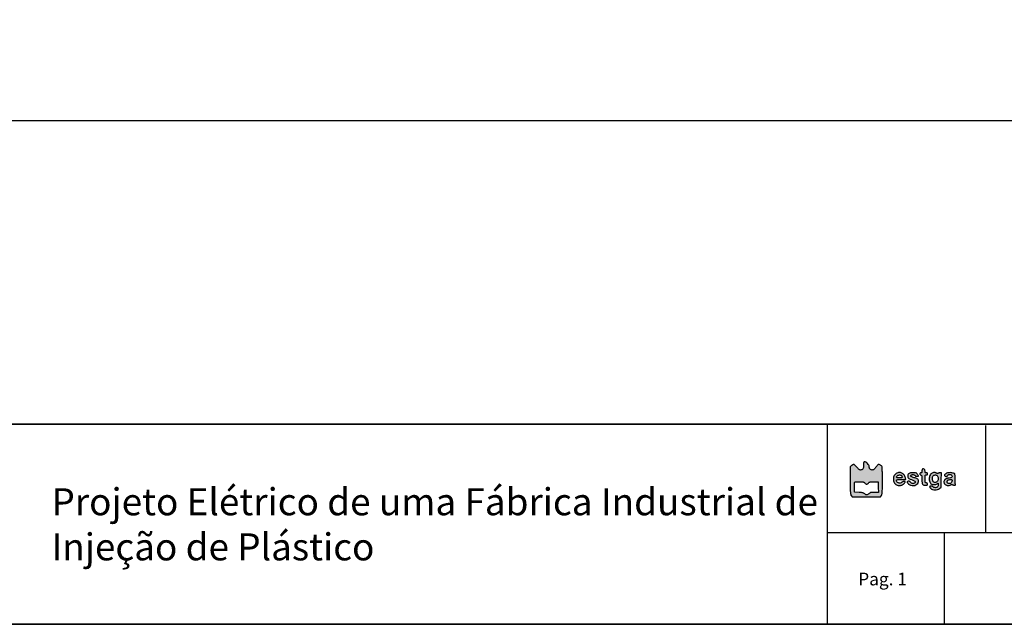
# Model space of a CAD drawing. Header units: millimetres. Extents: x -559 to 10735, y -2326 to 222.
# Tile 477 of 656: x 3831 to 4065, y -2110 to -1967. Entities that reach past the tile are written whole.
import ezdxf

# ---------------------------------------------------------------- set-up
doc = ezdxf.new("R2010")
doc.units = ezdxf.units.MM
doc.header["$LTSCALE"] = 4
for name, color, linetype in [('Extremos da Area Total', 253, 'Continuous'), ('Modelo', 251, 'Continuous'), ('Texto Cabeçalho', 3, 'Continuous')]:
    doc.layers.add(name, color=color, linetype=linetype)

msp = doc.modelspace()

# ---------------------------------------------------------------- hatches: boundary and pattern name
at = {"layer": 'Texto Cabeçalho'}
h = msp.add_hatch(color=256, dxfattribs=at)
h.dxf.hatch_style = 1
h.paths.add_polyline_path([(4033.17, -2073.47, -0.103369), (4032.94, -2073.3, -0.100368), (4032.78, -2073.05, -0.089615), (4032.73, -2072.75, 0.138861), (4032.63, -2072.42, 0.04933), (4032.33, -2072.02, 0.049188), (4031.96, -2071.69, 0.157567), (4031.65, -2071.59, 0.119218), (4031.51, -2071.62, 0.19762), (4031.43, -2071.71, 0.071776), (4031.4, -2071.9, 0.007282), (4031.39, -2072.37, -0.03039), (4031.36, -2072.94, -0.109263), (4031.24, -2073.28, -0.162003), (4031.02, -2073.46, -0.093147), (4030.67, -2073.53, -0.088417), (4030.48, -2073.49, -0.074351), (4030.29, -2073.39, -0.047695), (4030.09, -2073.2, -0.013943), (4029.8, -2072.87, 0.016235), (4029.59, -2072.61, 0.021586), (4029.37, -2072.4, 0.019562), (4029.19, -2072.24, 0.160613), (4029.08, -2072.2, 0.105218), (4028.99, -2072.22, 0.031288), (4028.85, -2072.28, 0.029869), (4028.71, -2072.38, 0.028262), (4028.57, -2072.49), (4028.25, -2072.79), (4028.25, -2076.05, 0.001459), (4028.25, -2078.03, 0.014831), (4028.28, -2078.86, 0.036596), (4028.35, -2079.32, 0.117837), (4028.48, -2079.59), (4028.71, -2079.88), (4032.06, -2079.88), (4035.4, -2079.88), (4035.63, -2079.58, 0.110111), (4035.77, -2079.29, 0.037202), (4035.83, -2078.84, 0.01517), (4035.86, -2078.03, 0.001536), (4035.87, -2076.11, 0.00222), (4035.86, -2074.88, 0.00338), (4035.85, -2073.81, 0.001252), (4035.83, -2072.9, 0.085167), (4035.8, -2072.75, 0.1341), (4035.66, -2072.56, 0.046674), (4035.38, -2072.38, 0.046093), (4035.08, -2072.25, 0.175615), (4034.88, -2072.26, 0.095071), (4034.79, -2072.32, 0.011188), (4034.63, -2072.49, 0.013085), (4034.45, -2072.69, 0.010367), (4034.26, -2072.93, -0.016413), (4034.01, -2073.22, -0.050954), (4033.82, -2073.4, -0.075762), (4033.65, -2073.49, -0.085445), (4033.46, -2073.53, -0.100623)])
h.paths.add_polyline_path([(4033.24, -2076.32, -0.006824), (4033.85, -2076.33), (4034.84, -2076.37), (4034.88, -2077.61), (4034.91, -2078.85), (4033.93, -2078.85, 0.008317), (4033.36, -2078.86, 0.049732), (4033.07, -2078.9, 0.085353), (4032.86, -2078.99, 0.053245), (4032.65, -2079.15, -0.051848), (4032.39, -2079.37, -0.137763), (4032.16, -2079.44, -0.141522), (4031.93, -2079.38, -0.055915), (4031.67, -2079.18, 0.066463), (4031.47, -2079.04, 0.061609), (4031.23, -2078.95, 0.037581), (4030.9, -2078.89, 0.008945), (4030.33, -2078.85), (4029.28, -2078.79), (4029.24, -2077.71, -0.005737), (4029.23, -2077.29, -0.007758), (4029.23, -2076.9, -0.005495), (4029.25, -2076.58, -0.080952), (4029.27, -2076.47, -0.226456), (4029.35, -2076.39, -0.042121), (4029.55, -2076.35, -0.028091), (4029.87, -2076.32, -0.008218), (4030.37, -2076.31, -0.007127), (4030.99, -2076.32, -0.049297), (4031.29, -2076.36, -0.091664), (4031.49, -2076.44, -0.058119), (4031.69, -2076.61, 0.049987), (4031.93, -2076.83, 0.158555), (4032.14, -2076.9, 0.161487), (4032.35, -2076.83, 0.052373), (4032.59, -2076.61, -0.055528), (4032.77, -2076.43, -0.105577), (4032.96, -2076.35, -0.055162)], flags=16)
at = {"layer": 'Texto Cabeçalho', "true_color": 0x000000}
h = msp.add_hatch(color=18, dxfattribs=at)
h.dxf.hatch_style = 1
h.paths.add_polyline_path([(4039.25, -2075.88, -0.113871), (4039.39, -2075.82, -0.04008), (4039.68, -2075.79, -0.005228), (4040.3, -2075.78), (4041.4, -2075.78), (4041.33, -2075.4, 0.048578), (4041.21, -2075.01, 0.065059), (4041.02, -2074.69, 0.068572), (4040.77, -2074.44, 0.062515), (4040.46, -2074.26, 0.023173), (4040.13, -2074.14, 0.080221), (4039.9, -2074.11, 0.075403), (4039.67, -2074.14, 0.018955), (4039.31, -2074.28, 0.076875), (4038.95, -2074.5, 0.080553), (4038.69, -2074.81, 0.076557), (4038.52, -2075.2, 0.060775), (4038.47, -2075.66, 0.052656), (4038.52, -2076.12, 0.074597), (4038.66, -2076.51, 0.080636), (4038.91, -2076.81, 0.074541), (4039.24, -2077.04, 0.034396), (4039.58, -2077.17, 0.065799), (4039.88, -2077.22, 0.069298), (4040.17, -2077.2, 0.042275), (4040.49, -2077.09, 0.054982), (4040.74, -2076.95, 0.036275), (4040.99, -2076.74, 0.034641), (4041.19, -2076.52, 0.160063), (4041.25, -2076.36, 0.390518), (4041.17, -2076.27, 0.056062), (4040.92, -2076.27, 0.050936), (4040.63, -2076.33, 0.117799), (4040.45, -2076.45, -0.16673), (4040.1, -2076.62, -0.120242), (4039.67, -2076.57, -0.124135), (4039.32, -2076.33, -0.18266), (4039.19, -2075.98, -0.238399)])
h.paths.add_polyline_path([(4039.25, -2075.15, -0.091609), (4039.38, -2074.93, -0.108903), (4039.6, -2074.77, -0.078201), (4039.89, -2074.7, -0.081241), (4040.17, -2074.72, -0.13845), (4040.38, -2074.84, -0.062207), (4040.44, -2074.91, -0.039117), (4040.48, -2075, -0.038824), (4040.51, -2075.11, -0.056382), (4040.53, -2075.2, -0.139014), (4040.49, -2075.31, -0.168808), (4040.41, -2075.38, -0.074881), (4040.25, -2075.41, -0.012599), (4039.93, -2075.42, -0.02814), (4039.49, -2075.39, -0.156678), (4039.28, -2075.3, -0.311186)], flags=16)
h.paths.add_polyline_path([(4042.44, -2075.71, 0.01235), (4043.07, -2075.92, -0.055419), (4043.42, -2076.07, -0.154763), (4043.6, -2076.27, -0.239194), (4043.6, -2076.47, -0.128236), (4043.42, -2076.66, -0.132572), (4043.19, -2076.73, -0.077903), (4042.91, -2076.7, -0.080674), (4042.66, -2076.58, -0.168057), (4042.53, -2076.41, 0.202023), (4042.42, -2076.28, 0.079859), (4042.2, -2076.21, 0.076974), (4041.95, -2076.21, 0.15765), (4041.78, -2076.3, 0.332869), (4041.76, -2076.47, 0.066485), (4041.94, -2076.72, 0.056587), (4042.24, -2076.97, 0.072154), (4042.57, -2077.12, 0.083014), (4043.22, -2077.21, 0.097651), (4043.83, -2077.06, 0.116791), (4044.26, -2076.73, 0.163369), (4044.42, -2076.27, 0.072663), (4044.39, -2075.96, 0.122125), (4044.26, -2075.72, 0.102823), (4044.01, -2075.55, 0.04161), (4043.63, -2075.42, -0.012751), (4043.13, -2075.28, -0.042101), (4042.82, -2075.15, -0.07158), (4042.64, -2075.03, -0.207626), (4042.58, -2074.89, -0.255969), (4042.66, -2074.74, -0.085662), (4042.9, -2074.65, -0.073886), (4043.19, -2074.62, -0.10615), (4043.43, -2074.69, -0.026102), (4043.52, -2074.75, -0.033758), (4043.6, -2074.81, -0.049946), (4043.68, -2074.89, 0.44107), (4043.69, -2074.94, 0.040945), (4043.78, -2074.97, 0.036019), (4043.9, -2074.99, 0.022477), (4044.03, -2075, 0.006342), (4044.17, -2074.99, 0.010544), (4044.29, -2074.99, 0.004395), (4044.39, -2074.98, 0.389495), (4044.4, -2074.97, 0.121245), (4044.36, -2074.81, 0.029603), (4044.22, -2074.58, 0.028452), (4044.05, -2074.36, 0.14911), (4043.93, -2074.28, 0.027359), (4043.54, -2074.2, 0.027599), (4043.16, -2074.16, 0.029348), (4042.8, -2074.17, 0.052114), (4042.51, -2074.22, 0.051808), (4042.19, -2074.35, 0.112549), (4041.99, -2074.52, 0.119902), (4041.89, -2074.76, 0.063393), (4041.88, -2075.07, 0.088373), (4041.96, -2075.35, 0.126496), (4042.12, -2075.55, 0.068854)])
h.paths.add_polyline_path([(4045.98, -2074.03, -0.022931), (4045.97, -2073.8, 0.099329), (4045.91, -2073.5, 0.135439), (4045.75, -2073.29, 0.177459), (4045.53, -2073.23, 0.181757), (4045.33, -2073.32, 0.133829), (4045.29, -2073.38, 0.022028), (4045.27, -2073.5, 0.022866), (4045.25, -2073.65, 0.018427), (4045.24, -2073.81, -0.024804), (4045.23, -2074.01, -0.110756), (4045.2, -2074.13, -0.174053), (4045.12, -2074.19, -0.085474), (4045, -2074.21, 0.071854), (4044.9, -2074.22, 0.117651), (4044.82, -2074.27, 0.122574), (4044.78, -2074.34, 0.082072), (4044.76, -2074.44, 0.097504), (4044.78, -2074.53, 0.076301), (4044.83, -2074.62, 0.074004), (4044.91, -2074.69, 0.081717), (4045, -2074.73, -0.145612), (4045.13, -2074.81, -0.130186), (4045.21, -2074.95, -0.049038), (4045.24, -2075.21, -0.005703), (4045.24, -2075.82, 0.014049), (4045.27, -2076.54, 0.10478), (4045.35, -2076.87, 0.190915), (4045.55, -2077.04, 0.068962), (4045.91, -2077.11, 0.011052), (4046.29, -2077.13, 0.089181), (4046.46, -2077.1, 0.209026), (4046.55, -2077.03, 0.103767), (4046.58, -2076.88, 0.102549), (4046.55, -2076.78, 0.09348), (4046.5, -2076.7, 0.080963), (4046.4, -2076.63, 0.055091), (4046.27, -2076.58, -0.085661), (4046.1, -2076.5, -0.172689), (4046.01, -2076.39, -0.068807), (4045.98, -2076.16, -0.006072), (4045.97, -2075.6, -0.005), (4045.98, -2075.01, -0.07577), (4046.01, -2074.81, -0.227977), (4046.1, -2074.72, -0.088152), (4046.27, -2074.69, 0.044917), (4046.42, -2074.68, 0.124433), (4046.51, -2074.64, 0.149479), (4046.56, -2074.56, 0.07578), (4046.58, -2074.45, 0.07578), (4046.56, -2074.34, 0.149479), (4046.51, -2074.26, 0.124433), (4046.42, -2074.22, 0.044917), (4046.27, -2074.21, -0.050044), (4046.11, -2074.19, -0.186049), (4046.02, -2074.14, -0.136666)])
h.paths.add_polyline_path([(4049.86, -2074.21), (4049.5, -2074.21, 0.033181), (4049.36, -2074.22, 0.043568), (4049.23, -2074.25, 0.050115), (4049.14, -2074.29, 0.187636), (4049.09, -2074.34, -0.247449), (4049.05, -2074.38, -0.10686), (4048.97, -2074.38, -0.060386), (4048.85, -2074.35, -0.023082), (4048.69, -2074.28, 0.019444), (4048.43, -2074.16, 0.077502), (4048.26, -2074.11, 0.074546), (4048.09, -2074.12, 0.017156), (4047.8, -2074.19, 0.196809), (4047.25, -2074.62, 0.106383), (4046.98, -2075.45, 0.105474), (4047.08, -2076.33, 0.191241), (4047.54, -2076.87, 0.085158), (4047.83, -2076.97, 0.050096), (4048.21, -2076.99, 0.050301), (4048.57, -2076.93, 0.090587), (4048.85, -2076.8, -0.012552), (4049.02, -2076.69, -0.257457), (4049.08, -2076.69, -0.273567), (4049.11, -2076.74, -0.013884), (4049.12, -2076.93, -0.05592), (4049.08, -2077.28, -0.118454), (4048.96, -2077.53, -0.135537), (4048.75, -2077.67, -0.084417), (4048.46, -2077.72, -0.04037), (4048.3, -2077.7, -0.038681), (4048.13, -2077.66, -0.041248), (4047.99, -2077.61, -0.099612), (4047.91, -2077.54, 0.147033), (4047.72, -2077.41, 0.057385), (4047.42, -2077.36, 0.064117), (4047.15, -2077.38, 0.359237), (4047.06, -2077.48, 0.130215), (4047.08, -2077.55, 0.023416), (4047.15, -2077.66, 0.023868), (4047.24, -2077.78, 0.019589), (4047.36, -2077.91, 0.128655), (4047.76, -2078.14, 0.067817), (4048.35, -2078.22, 0.066219), (4048.95, -2078.15, 0.103511), (4049.42, -2077.91), (4049.78, -2077.62), (4049.82, -2075.91)])
h.paths.add_polyline_path([(4049.08, -2075.28, -0.078162), (4049.11, -2075.65, -0.08106), (4049.03, -2076, -0.110055), (4048.85, -2076.26, -0.05576), (4048.63, -2076.43, -0.113803), (4048.42, -2076.49, -0.118156), (4048.21, -2076.46, -0.06293), (4047.98, -2076.33, -0.1635), (4047.79, -2076.05, -0.06554), (4047.72, -2075.59, -0.065846), (4047.78, -2075.13, -0.17401), (4047.96, -2074.86, -0.081368), (4048.22, -2074.73, -0.102035), (4048.49, -2074.7, -0.109501), (4048.74, -2074.78, -0.106286), (4048.93, -2074.96, -0.089684)], flags=16)
h.paths.add_polyline_path([(4053.1, -2074.97, 0.036016), (4053.07, -2074.65, 0.07733), (4053.01, -2074.46, 0.153756), (4052.9, -2074.35, 0.069667), (4052.58, -2074.24, 0.029511), (4052.14, -2074.17, 0.029541), (4051.68, -2074.16, 0.051631), (4051.3, -2074.21, 0.085642), (4050.87, -2074.4, 0.13911), (4050.61, -2074.7, 0.300432), (4050.64, -2074.94, 0.213781), (4050.9, -2075.06, 0.056561), (4051.05, -2075.04, 0.059268), (4051.19, -2074.99, 0.06217), (4051.3, -2074.91, 0.075491), (4051.39, -2074.81, -0.163422), (4051.64, -2074.61, -0.138242), (4051.98, -2074.58, -0.151603), (4052.27, -2074.73, -0.198567), (4052.38, -2075, -0.109936), (4052.34, -2075.19, -0.167168), (4052.23, -2075.3, -0.0704), (4051.99, -2075.39, -0.008633), (4051.43, -2075.48, 0.031451), (4051.21, -2075.53, 0.027553), (4050.99, -2075.61, 0.028543), (4050.8, -2075.7, 0.070294), (4050.68, -2075.79, 0.107636), (4050.5, -2076.07, 0.108361), (4050.45, -2076.4, 0.106663), (4050.55, -2076.72, 0.101341), (4050.77, -2076.98, 0.072013), (4051.06, -2077.15, 0.083264), (4051.38, -2077.22, 0.077928), (4051.72, -2077.19, 0.054111), (4052.08, -2077.04, -0.023082), (4052.24, -2076.97, -0.060386), (4052.36, -2076.94, -0.10686), (4052.44, -2076.94, -0.247449), (4052.48, -2076.98, 0.188788), (4052.52, -2077.03, 0.049671), (4052.62, -2077.08, 0.043241), (4052.75, -2077.1, 0.032838), (4052.89, -2077.11, 0.022226), (4053.07, -2077.1, 0.123286), (4053.16, -2077.07, 0.241912), (4053.2, -2077.01, 0.102416), (4053.18, -2076.92, -0.071957), (4053.15, -2076.79, -0.005942), (4053.13, -2076.45, -0.007853), (4053.12, -2076.04, -0.005973), (4053.11, -2075.59, 0.006065)])
h.paths.add_polyline_path([(4052.32, -2075.84, -0.172242), (4052.37, -2075.92, -0.047364), (4052.38, -2076.08, -0.096839), (4052.33, -2076.33, -0.097339), (4052.19, -2076.55, -0.098406), (4051.98, -2076.7, -0.101383), (4051.72, -2076.75, -0.098385), (4051.49, -2076.7, -0.121124), (4051.31, -2076.57, -0.129792), (4051.22, -2076.38, -0.122461), (4051.23, -2076.16, -0.103308), (4051.32, -2076, -0.109403), (4051.47, -2075.89, -0.071406), (4051.69, -2075.83, -0.022133), (4052.05, -2075.8, -0.034533), (4052.23, -2075.8, -0.151976)], flags=16)

# ---------------------------------------------------------------- linework, layer by layer
at = {"layer": 'Extremos da Area Total'}
msp.add_lwpolyline([(3685.39, -1862.34), (3685.39, -1845.41), (4188.19, -1845.41), (4188.19, -1990.69), (3685.39, -1990.69), (3685.39, -1865.19)], dxfattribs=at)
at = {"layer": 'Modelo'}
for p, q in [((4022.8, -2062.67), (4022.8, -2110.12)), ((4060.4, -2088.37), (4060.4, -2062.99)), ((4022.8, -2088.37), (4208.67, -2088.37)), ((4050.49, -2088.37), (4050.49, -2110.12))]:
    msp.add_line(p, q, dxfattribs=at)
for points in [[(4208.67, -2110.12), (3664.91, -2110.12), (3664.91, -1738.39), (4208.67, -1738.39)], [(3664.91, -2062.67), (4208.67, -2062.67), (4208.67, -2110.12), (3664.91, -2110.12)], [(4208.67, -2062.67), (3664.91, -2062.67), (3664.91, -2110.12), (4208.67, -2110.12)], [(3815.19, -2062.67), (4022.8, -2062.67), (4022.8, -2110.12), (3815.19, -2110.12)]]:
    msp.add_lwpolyline(points, close=True, dxfattribs=at)
at = {"layer": 'Texto Cabeçalho'}
for points in [[(4031.39, -2072.37, -0.03039), (4031.36, -2072.94, -0.109263), (4031.24, -2073.28, -0.162002), (4031.02, -2073.46, -0.093148), (4030.67, -2073.53, -0.088414), (4030.48, -2073.49, -0.074352), (4030.29, -2073.39, -0.047695), (4030.09, -2073.2, -0.013943), (4029.8, -2072.87, 0.016236), (4029.59, -2072.61, 0.021587), (4029.37, -2072.4, 0.01956), (4029.19, -2072.24, 0.160613), (4029.08, -2072.2, 0.105217), (4028.99, -2072.22, 0.031287), (4028.85, -2072.28, 0.02987), (4028.71, -2072.38, 0.028262), (4028.57, -2072.49), (4028.25, -2072.79), (4028.25, -2076.05, 0.001459), (4028.25, -2078.03, 0.014831), (4028.28, -2078.86, 0.036596), (4028.35, -2079.32, 0.117837), (4028.48, -2079.59), (4028.71, -2079.88), (4032.06, -2079.88), (4035.4, -2079.88), (4035.63, -2079.58, 0.110111), (4035.77, -2079.29, 0.037202), (4035.83, -2078.84, 0.01517), (4035.86, -2078.03, 0.001536), (4035.87, -2076.11, 0.00222), (4035.86, -2074.88, 0.00338), (4035.85, -2073.81, 0.001252), (4035.83, -2072.9, 0.085167), (4035.8, -2072.75, 0.1341), (4035.66, -2072.56, 0.046674), (4035.38, -2072.38, 0.046093), (4035.08, -2072.25, 0.175615), (4034.88, -2072.26, 0.095071), (4034.79, -2072.32, 0.011196), (4034.63, -2072.49, 0.013078), (4034.45, -2072.69, 0.010367), (4034.26, -2072.93, -0.016413), (4034.01, -2073.22, -0.050954), (4033.82, -2073.4, -0.075762), (4033.65, -2073.49, -0.085443), (4033.46, -2073.53, -0.100625), (4033.17, -2073.47, -0.103356), (4032.94, -2073.3, -0.100381), (4032.78, -2073.05, -0.089614), (4032.73, -2072.75, 0.13886), (4032.63, -2072.42, 0.04933), (4032.33, -2072.02, 0.049188), (4031.96, -2071.69, 0.157567), (4031.65, -2071.59, 0.119219), (4031.51, -2071.62, 0.197619), (4031.43, -2071.71, 0.071776), (4031.4, -2071.9, 0.007282)], [(4031.69, -2076.61, 0.049987), (4031.93, -2076.83, 0.158555), (4032.14, -2076.9, 0.161487), (4032.35, -2076.83, 0.052373), (4032.59, -2076.61, -0.055528), (4032.77, -2076.43, -0.105578), (4032.96, -2076.35, -0.055162), (4033.24, -2076.32, -0.006824), (4033.85, -2076.33), (4034.84, -2076.37), (4034.88, -2077.61), (4034.91, -2078.85), (4033.93, -2078.85, 0.008317), (4033.36, -2078.86, 0.049732), (4033.07, -2078.9, 0.085354), (4032.86, -2078.99, 0.053245), (4032.65, -2079.15, -0.051848), (4032.39, -2079.37, -0.137763), (4032.16, -2079.44, -0.141522), (4031.93, -2079.38, -0.055915), (4031.67, -2079.18, 0.066463), (4031.47, -2079.04, 0.061609), (4031.23, -2078.95, 0.037581), (4030.9, -2078.89, 0.008945), (4030.33, -2078.85), (4029.28, -2078.79), (4029.24, -2077.71, -0.005737), (4029.23, -2077.29, -0.007759), (4029.23, -2076.9, -0.005495), (4029.25, -2076.58, -0.080952), (4029.27, -2076.47, -0.226456), (4029.35, -2076.39, -0.042121), (4029.55, -2076.35, -0.028091), (4029.87, -2076.32, -0.008218), (4030.37, -2076.31, -0.007127), (4030.99, -2076.32, -0.049297), (4031.29, -2076.36, -0.091664), (4031.49, -2076.44, -0.058119)]]:
    msp.add_lwpolyline(points, format="xyb", close=True, dxfattribs=at)
at = {"layer": 'Texto Cabeçalho', "color": 18, "true_color": 0x000000}
for points in [[(4039.31, -2074.28, 0.076875), (4038.95, -2074.5, 0.080556), (4038.69, -2074.81, 0.076556), (4038.52, -2075.2, 0.060774), (4038.47, -2075.66, 0.052657), (4038.52, -2076.12, 0.074597), (4038.66, -2076.51, 0.080632), (4038.91, -2076.81, 0.074544), (4039.24, -2077.04, 0.034396), (4039.58, -2077.17, 0.065799), (4039.88, -2077.22, 0.069299), (4040.17, -2077.2, 0.042275), (4040.49, -2077.09, 0.054984), (4040.74, -2076.95, 0.036273), (4040.99, -2076.74, 0.034643), (4041.19, -2076.52, 0.160063), (4041.25, -2076.36, 0.390517), (4041.17, -2076.27, 0.056063), (4040.92, -2076.27, 0.050935), (4040.63, -2076.33, 0.117799), (4040.45, -2076.45, -0.166731), (4040.1, -2076.62, -0.120236), (4039.67, -2076.57, -0.12414), (4039.32, -2076.33, -0.18266), (4039.19, -2075.98, -0.238398), (4039.25, -2075.88, -0.113871), (4039.39, -2075.82, -0.04008), (4039.68, -2075.79, -0.005228), (4040.3, -2075.78), (4041.4, -2075.78), (4041.33, -2075.4, 0.048578), (4041.21, -2075.01, 0.065057), (4041.02, -2074.69, 0.068575), (4040.77, -2074.44, 0.062514), (4040.46, -2074.26, 0.023173), (4040.13, -2074.14, 0.08022), (4039.9, -2074.11, 0.075404), (4039.67, -2074.14, 0.018955)], [(4040.38, -2074.84, -0.062206), (4040.44, -2074.91, -0.039117), (4040.48, -2075, -0.038823), (4040.51, -2075.11, -0.056383), (4040.53, -2075.2, -0.139013), (4040.49, -2075.31, -0.168809), (4040.41, -2075.38, -0.074881), (4040.25, -2075.41, -0.012599), (4039.93, -2075.42, -0.028141), (4039.49, -2075.39, -0.156678), (4039.28, -2075.3, -0.311186), (4039.25, -2075.15, -0.09161), (4039.38, -2074.93, -0.108903), (4039.6, -2074.77, -0.078199), (4039.89, -2074.7, -0.081243), (4040.17, -2074.72, -0.138452)], [(4042.51, -2074.22, 0.051806), (4042.19, -2074.35, 0.112553), (4041.99, -2074.52, 0.119897), (4041.89, -2074.76, 0.063394), (4041.88, -2075.07, 0.088372), (4041.96, -2075.35, 0.126496), (4042.12, -2075.55, 0.068854), (4042.44, -2075.71, 0.01235), (4043.07, -2075.92, -0.055419), (4043.42, -2076.07, -0.154763), (4043.6, -2076.27, -0.239194), (4043.6, -2076.47, -0.128234), (4043.42, -2076.66, -0.132575), (4043.19, -2076.73, -0.077903), (4042.91, -2076.7, -0.080674), (4042.66, -2076.58, -0.168057), (4042.53, -2076.41, 0.202023), (4042.42, -2076.28, 0.079858), (4042.2, -2076.21, 0.076975), (4041.95, -2076.21, 0.15765), (4041.78, -2076.3, 0.332868), (4041.76, -2076.47, 0.066484), (4041.94, -2076.72, 0.056587), (4042.24, -2076.97, 0.072154), (4042.57, -2077.12, 0.083015), (4043.22, -2077.21, 0.09765), (4043.83, -2077.06, 0.11679), (4044.26, -2076.73, 0.163367), (4044.42, -2076.27, 0.072664), (4044.39, -2075.96, 0.122124), (4044.26, -2075.72, 0.102824), (4044.01, -2075.55, 0.04161), (4043.63, -2075.42, -0.012751), (4043.13, -2075.28, -0.042101), (4042.82, -2075.15, -0.07158), (4042.64, -2075.03, -0.207626), (4042.58, -2074.89, -0.255969), (4042.66, -2074.74, -0.085662), (4042.9, -2074.65, -0.073885), (4043.19, -2074.62, -0.106152), (4043.43, -2074.69, -0.026101), (4043.52, -2074.75, -0.03376), (4043.6, -2074.81, -0.035864), (4043.66, -2074.87, -0.175941), (4043.67, -2074.91, 0.30201), (4043.69, -2074.94, 0.040944), (4043.78, -2074.97, 0.03602), (4043.9, -2074.99, 0.022477), (4044.03, -2075, 0.006342), (4044.17, -2074.99, 0.010545), (4044.29, -2074.99, 0.004395), (4044.39, -2074.98, 0.389495), (4044.4, -2074.97, 0.121245), (4044.36, -2074.81, 0.029611), (4044.22, -2074.58, 0.028445), (4044.05, -2074.36, 0.149111), (4043.93, -2074.28, 0.027359), (4043.54, -2074.2, 0.027599), (4043.16, -2074.16, 0.029348), (4042.8, -2074.17, 0.052116)], [(4045.33, -2073.32, 0.13383), (4045.29, -2073.38, 0.022027), (4045.27, -2073.5, 0.022866), (4045.25, -2073.65, 0.018427), (4045.24, -2073.81, -0.024804), (4045.23, -2074.01, -0.110756), (4045.2, -2074.13, -0.174054), (4045.12, -2074.19, -0.085474), (4045, -2074.21, 0.071854), (4044.9, -2074.22, 0.117651), (4044.82, -2074.27, 0.122573), (4044.78, -2074.34, 0.082074), (4044.76, -2074.44, 0.097502), (4044.78, -2074.53, 0.076311), (4044.83, -2074.62, 0.073995), (4044.91, -2074.69, 0.081717), (4045, -2074.73, -0.145614), (4045.13, -2074.81, -0.130184), (4045.21, -2074.95, -0.049038), (4045.24, -2075.21, -0.005703), (4045.24, -2075.82, 0.014049), (4045.27, -2076.54, 0.10478), (4045.35, -2076.87, 0.190915), (4045.55, -2077.04, 0.068962), (4045.91, -2077.11, 0.011052), (4046.29, -2077.13, 0.089181), (4046.46, -2077.1, 0.209026), (4046.55, -2077.03, 0.103767), (4046.58, -2076.88, 0.102549), (4046.55, -2076.78, 0.09348), (4046.5, -2076.7, 0.080962), (4046.4, -2076.63, 0.055092), (4046.27, -2076.58, -0.085661), (4046.1, -2076.5, -0.172688), (4046.01, -2076.39, -0.068807), (4045.98, -2076.16, -0.006069), (4045.97, -2075.6, -0.005003), (4045.98, -2075.01, -0.07577), (4046.01, -2074.81, -0.227976), (4046.1, -2074.72, -0.088152), (4046.27, -2074.69, 0.044917), (4046.42, -2074.68, 0.124434), (4046.51, -2074.64, 0.149477), (4046.56, -2074.56, 0.07578), (4046.58, -2074.45, 0.07578), (4046.56, -2074.34, 0.149477), (4046.51, -2074.26, 0.124434), (4046.42, -2074.22, 0.044917), (4046.27, -2074.21, -0.050044), (4046.11, -2074.19, -0.186049), (4046.02, -2074.14, -0.136666), (4045.98, -2074.03, -0.022931), (4045.97, -2073.8, 0.099329), (4045.91, -2073.5, 0.135439), (4045.75, -2073.29, 0.177459), (4045.53, -2073.23, 0.181757)], [(4047.8, -2074.19, 0.196809), (4047.25, -2074.62, 0.106383), (4046.98, -2075.45, 0.105474), (4047.08, -2076.33, 0.191244), (4047.54, -2076.87, 0.085154), (4047.83, -2076.97, 0.050096), (4048.21, -2076.99, 0.050301), (4048.57, -2076.93, 0.090587), (4048.85, -2076.8, -0.012552), (4049.02, -2076.69, -0.257457), (4049.08, -2076.69, -0.273567), (4049.11, -2076.74, -0.013884), (4049.12, -2076.93, -0.05592), (4049.08, -2077.28, -0.118454), (4048.96, -2077.53, -0.135536), (4048.75, -2077.67, -0.084417), (4048.46, -2077.72, -0.040357), (4048.3, -2077.7, -0.038692), (4048.13, -2077.66, -0.041249), (4047.99, -2077.61, -0.099612), (4047.91, -2077.54, 0.147033), (4047.72, -2077.41, 0.057383), (4047.42, -2077.36, 0.064119), (4047.15, -2077.38, 0.359236), (4047.06, -2077.48, 0.130216), (4047.08, -2077.55, 0.023416), (4047.15, -2077.66, 0.023867), (4047.24, -2077.78, 0.01959), (4047.36, -2077.91, 0.128655), (4047.76, -2078.14, 0.067817), (4048.35, -2078.22, 0.066219), (4048.95, -2078.15, 0.103511), (4049.42, -2077.91), (4049.78, -2077.62), (4049.82, -2075.91), (4049.86, -2074.21), (4049.5, -2074.21, 0.033181), (4049.36, -2074.22, 0.043567), (4049.23, -2074.25, 0.050115), (4049.14, -2074.29, 0.187636), (4049.09, -2074.34, -0.24745), (4049.05, -2074.38, -0.106859), (4048.97, -2074.38, -0.060386), (4048.85, -2074.35, -0.023082), (4048.69, -2074.28, 0.019444), (4048.43, -2074.16, 0.077509), (4048.26, -2074.11, 0.07454), (4048.09, -2074.12, 0.017156)], [(4048.93, -2074.96, -0.089685), (4049.08, -2075.28, -0.078159), (4049.11, -2075.65, -0.081063), (4049.03, -2076, -0.110055), (4048.85, -2076.26, -0.05576), (4048.63, -2076.43, -0.113798), (4048.42, -2076.49, -0.118162), (4048.21, -2076.46, -0.06293), (4047.98, -2076.33, -0.1635), (4047.79, -2076.05, -0.06554), (4047.72, -2075.59, -0.065846), (4047.78, -2075.13, -0.174009), (4047.96, -2074.86, -0.081369), (4048.22, -2074.73, -0.102035), (4048.49, -2074.7, -0.1095), (4048.74, -2074.78, -0.106285)], [(4051.3, -2074.21, 0.085643), (4050.87, -2074.4, 0.139111), (4050.61, -2074.7, 0.30043), (4050.64, -2074.94, 0.213781), (4050.9, -2075.06, 0.056559), (4051.05, -2075.04, 0.059271), (4051.19, -2074.99, 0.062169), (4051.3, -2074.91, 0.075491), (4051.39, -2074.81, -0.163421), (4051.64, -2074.61, -0.138241), (4051.98, -2074.58, -0.151604), (4052.27, -2074.73, -0.198569), (4052.38, -2075, -0.109935), (4052.34, -2075.19, -0.167168), (4052.23, -2075.3, -0.0704), (4051.99, -2075.39, -0.008633), (4051.43, -2075.48, 0.031451), (4051.21, -2075.53, 0.027552), (4050.99, -2075.61, 0.028544), (4050.8, -2075.7, 0.070293), (4050.68, -2075.79, 0.107636), (4050.5, -2076.07, 0.108364), (4050.45, -2076.4, 0.106657), (4050.55, -2076.72, 0.101343), (4050.77, -2076.98, 0.072013), (4051.06, -2077.15, 0.083267), (4051.38, -2077.22, 0.077925), (4051.72, -2077.19, 0.054111), (4052.08, -2077.04, -0.023082), (4052.24, -2076.97, -0.060386), (4052.36, -2076.94, -0.106859), (4052.44, -2076.94, -0.24745), (4052.48, -2076.98, 0.188788), (4052.52, -2077.03, 0.049672), (4052.62, -2077.08, 0.043241), (4052.75, -2077.1, 0.032837), (4052.89, -2077.11, 0.022226), (4053.07, -2077.1, 0.123286), (4053.16, -2077.07, 0.241912), (4053.2, -2077.01, 0.102416), (4053.18, -2076.92, -0.071957), (4053.15, -2076.79, -0.005943), (4053.13, -2076.45, -0.007853), (4053.12, -2076.04, -0.005973), (4053.11, -2075.59, 0.006065), (4053.1, -2074.97, 0.036016), (4053.07, -2074.65, 0.07733), (4053.01, -2074.46, 0.153756), (4052.9, -2074.35, 0.069667), (4052.58, -2074.24, 0.029521), (4052.14, -2074.17, 0.029531), (4051.68, -2074.16, 0.05163)], [(4052.38, -2076.08, -0.096839), (4052.33, -2076.33, -0.097339), (4052.19, -2076.55, -0.098406), (4051.98, -2076.7, -0.101383), (4051.72, -2076.75, -0.098386), (4051.49, -2076.7, -0.121123), (4051.31, -2076.57, -0.129796), (4051.22, -2076.38, -0.122458), (4051.23, -2076.16, -0.103306), (4051.32, -2076, -0.109406), (4051.47, -2075.89, -0.071406), (4051.69, -2075.83, -0.022133), (4052.05, -2075.8, -0.034533), (4052.23, -2075.8, -0.151976), (4052.32, -2075.84, -0.172243), (4052.37, -2075.92, -0.047364)]]:
    msp.add_lwpolyline(points, format="xyb", close=True, dxfattribs=at)

# ---------------------------------------------------------------- texts
at = {"layer": 'Texto Cabeçalho', "attachment_point": 1}
for s, width, gutter_width, heights, insert, char_height in [('{\\fMeiryo UI|b1|i0|c0|p50;Projeto Elétrico de uma Fábrica Industrial de Injeção de Plástico}', 186.8119, 24.39, [30.32], (3838.89, -2077.85), 6.4146), ('\\pxqc;Pag. 1', 16.806, 15.03, [0], (4027.51, -2097.88), 3.0069)]:
    msp.add_mtext_dynamic_manual_height_columns(s, width=width, gutter_width=gutter_width, heights=heights, dxfattribs=dict(at, insert=insert, char_height=char_height))

doc.saveas('drawing.dxf')
